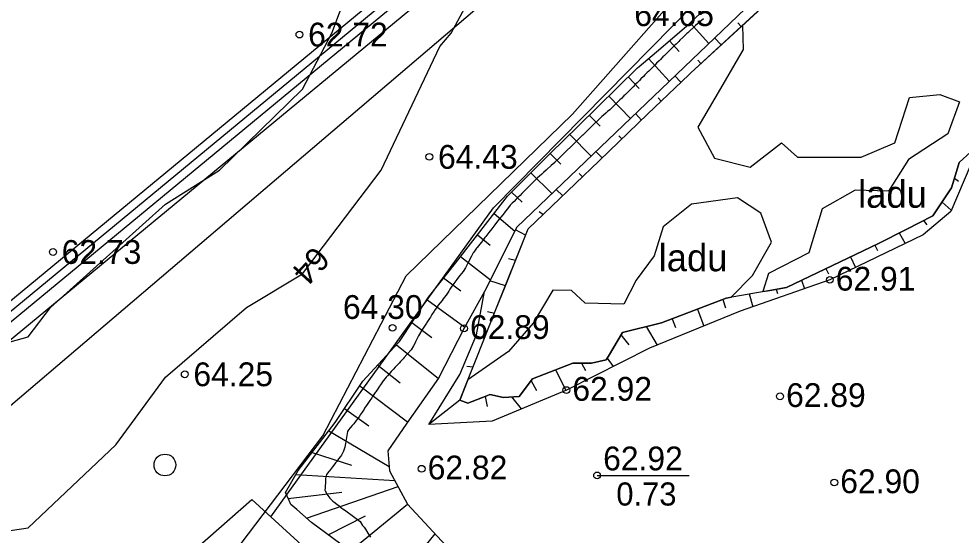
# Model space of a CAD drawing. Extents: x 530818 to 531740, y 6542340 to 6544024.
# Drawn here: x 531141 to 531210.4, y 6543515.7 to 6543553.7 of the extents above; entities that cross this region are included whole.
import ezdxf

# ---------------------------------------------------------------- set-up
doc = ezdxf.new("R2010")
doc.units = 0
for name, color, linetype in [('HALJASTUS', 7, 'Continuous'), ('Jääklasund', 7, 'Continuous'), ('Kaevandamise ala', 7, 'Continuous'), ('Kataster', 7, 'Continuous'), ('KORGUSED', 7, 'Continuous'), ('KR_kaitseala', 7, 'Continuous'), ('Kõrguspunkt', 7, 'Continuous'), ('Ladu', 7, 'Continuous'), ('Maapinna horisontaal', 7, 'Continuous'), ('ME piir', 7, 'Continuous'), ('MET piir', 7, 'Continuous'), ('RELJEEF', 7, 'Continuous'), ('Tervik', 7, 'Continuous'), ('Varuplokid', 7, 'Continuous'), ('VEEKOGU', 7, 'Continuous')]:
    doc.layers.add(name, color=color, linetype=linetype)

msp = doc.modelspace()

# ---------------------------------------------------------------- linework, layer by layer
at = {"layer": 'HALJASTUS'}
msp.add_lwpolyline([(531067.748, 6543524.473), (531072.051, 6543522.156), (531086.781, 6543515.867), (531106.311, 6543507.591), (531119.551, 6543500.475), (531132.295, 6543495.51), (531147.19, 6543500.475), (531154.638, 6543511.398), (531163.41, 6543522.983), (531169.533, 6543534.734), (531181.781, 6543546.65), (531191.711, 6543557.905), (531198.827, 6543564.69), (531211.737, 6543577.931), (531222.163, 6543587.53), (531230.273, 6543595.309), (531240.865, 6543605.404), (531252.12, 6543614.672), (531259.567, 6543619.803), (531265.347, 6543622.767)], dxfattribs=at)
msp.add_circle((531151.793, 6543520.827), 0.8, dxfattribs=at)
at = {"layer": 'Jääklasund'}
msp.add_line((531183.592, 6543520.064), (531190.374, 6543520.064), dxfattribs=at)
at = {"layer": 'Kaevandamise ala'}
for points in [[(531190.474, 6543549.68), (531194.825, 6543553.676), (531194.827, 6543553.677), (531201.12, 6543559.457), (531201.155, 6543559.489), (531202.974, 6543561.159), (531204.864, 6543563.149), (531205.549, 6543563.869), (531212.763, 6543571.463)], [(531191.41, 6543553.658), (531191.146, 6543553.437), (531191.123, 6543553.415), (531190.836, 6543553.175), (531190.807, 6543553.15), (531190.549, 6543552.899), (531190.506, 6543552.863), (531190.262, 6543552.625), (531190.203, 6543552.575), (531189.975, 6543552.354), (531189.908, 6543552.288), (531189.688, 6543552.075), (531189.612, 6543552.001), (531189.401, 6543551.796), (531189.317, 6543551.714), (531189.114, 6543551.517), (531189.021, 6543551.427), (531188.827, 6543551.238), (531188.726, 6543551.139), (531188.54, 6543550.955), (531188.437, 6543550.852), (531188.253, 6543550.669), (531188.148, 6543550.565), (531187.966, 6543550.383), (531187.86, 6543550.278), (531187.679, 6543550.097), (531187.572, 6543549.99), (531187.392, 6543549.811), (531187.284, 6543549.703), (531187.105, 6543549.525), (531186.996, 6543549.416), (531186.818, 6543549.239), (531186.709, 6543549.129), (531186.531, 6543548.95), (531186.424, 6543548.842), (531186.244, 6543548.661), (531186.139, 6543548.554), (531185.957, 6543548.371), (531185.854, 6543548.267), (531185.67, 6543548.082), (531185.559, 6543547.98), (531185.383, 6543547.802), (531185.264, 6543547.693), (531185.096, 6543547.524), (531184.966, 6543547.406), (531184.809, 6543547.247), (531184.665, 6543547.118), (531184.522, 6543546.973), (531184.361, 6543546.831), (531184.235, 6543546.72), (531184.035, 6543546.544), (531183.948, 6543546.467), (531183.724, 6543546.257), (531183.661, 6543546.201), (531183.424, 6543545.969), (531183.374, 6543545.925), (531183.126, 6543545.682), (531183.087, 6543545.647), (531182.83, 6543545.395), (531182.8, 6543545.367), (531182.536, 6543545.108), (531182.513, 6543545.085), (531182.243, 6543544.821), (531182.226, 6543544.804), (531181.95, 6543544.533), (531181.939, 6543544.522), (531181.658, 6543544.246), (531181.652, 6543544.241), (531181.365, 6543543.959), (531181.365, 6543543.959), (531181.078, 6543543.678), (531181.072, 6543543.672), (531180.791, 6543543.396), (531180.779, 6543543.385), (531180.504, 6543543.129), (531180.47, 6543543.097), (531180.217, 6543542.868), (531180.153, 6543542.81), (531179.93, 6543542.608), (531179.836, 6543542.523), (531179.643, 6543542.348), (531179.521, 6543542.236), (531179.356, 6543542.086), (531179.213, 6543541.948), (531179.069, 6543541.815), (531178.916, 6543541.661), (531178.782, 6543541.529), (531178.627, 6543541.374), (531178.495, 6543541.242), (531178.34, 6543541.087), (531178.208, 6543540.955), (531178.053, 6543540.8), (531177.921, 6543540.668), (531177.765, 6543540.512), (531177.634, 6543540.381), (531177.478, 6543540.225), (531177.347, 6543540.094), (531177.205, 6543539.938), (531177.06, 6543539.768), (531176.968, 6543539.651), (531176.773, 6543539.4), (531176.744, 6543539.364), (531176.52, 6543539.076), (531176.486, 6543539.032), (531176.296, 6543538.789), (531176.199, 6543538.664), (531176.072, 6543538.502), (531175.912, 6543538.296), (531175.848, 6543538.215), (531175.625, 6543537.928), (531175.624, 6543537.927), (531175.4, 6543537.64), (531175.338, 6543537.56), (531175.176, 6543537.353), (531175.051, 6543537.192), (531174.952, 6543537.066), (531174.764, 6543536.824), (531174.728, 6543536.779), (531174.51, 6543536.491), (531174.477, 6543536.431), (531174.345, 6543536.204), (531174.198, 6543535.917), (531174.19, 6543535.901), (531174.051, 6543535.63), (531173.904, 6543535.343), (531173.903, 6543535.34), (531173.729, 6543535.055), (531173.616, 6543534.912), (531173.502, 6543534.768), (531173.329, 6543534.55), (531173.275, 6543534.481), (531173.047, 6543534.194), (531173.042, 6543534.186), (531172.846, 6543533.906), (531172.755, 6543533.757), (531172.671, 6543533.619), (531172.495, 6543533.332), (531172.468, 6543533.291), (531172.274, 6543533.045), (531172.181, 6543532.935), (531172.034, 6543532.758), (531171.894, 6543532.581), (531171.816, 6543532.47), (531171.628, 6543532.183), (531171.607, 6543532.151), (531171.441, 6543531.896), (531171.32, 6543531.71), (531171.254, 6543531.609), (531171.066, 6543531.322), (531171.033, 6543531.27), (531170.879, 6543531.034), (531170.746, 6543530.83), (531170.692, 6543530.747), (531170.526, 6543530.46), (531170.459, 6543530.325), (531170.384, 6543530.173), (531170.24, 6543529.885), (531170.172, 6543529.755), (531170.083, 6543529.598), (531169.902, 6543529.311), (531169.885, 6543529.288), (531169.662, 6543529.024), (531169.598, 6543528.954), (531169.399, 6543528.737), (531169.311, 6543528.641), (531169.135, 6543528.449), (531169.024, 6543528.328), (531168.872, 6543528.162), (531168.737, 6543528.015), (531168.609, 6543527.875), (531168.45, 6543527.701), (531168.346, 6543527.588), (531168.163, 6543527.388), (531168.082, 6543527.301), (531167.876, 6543527.045), (531167.85, 6543527.013), (531167.655, 6543526.726), (531167.589, 6543526.628), (531167.461, 6543526.439), (531167.302, 6543526.203), (531167.267, 6543526.152), (531167.072, 6543525.864), (531167.015, 6543525.78), (531166.878, 6543525.577), (531166.728, 6543525.356), (531166.683, 6543525.29), (531166.488, 6543525.003), (531166.441, 6543524.933), (531166.293, 6543524.716), (531166.154, 6543524.51), (531166.099, 6543524.428), (531165.904, 6543524.141), (531165.867, 6543524.091), (531165.691, 6543523.854), (531165.58, 6543523.736), (531165.42, 6543523.567), (531165.293, 6543523.409), (531165.22, 6543523.28), (531165.169, 6543522.992), (531165.119, 6543522.705), (531165.068, 6543522.418), (531165.018, 6543522.131), (531165.006, 6543522.063), (531164.94, 6543521.843), (531164.792, 6543521.556), (531164.719, 6543521.461), (531164.571, 6543521.269), (531164.432, 6543521.087), (531164.351, 6543520.982), (531164.145, 6543520.714), (531164.13, 6543520.695), (531163.909, 6543520.407), (531163.858, 6543520.34), (531163.689, 6543520.12), (531163.617, 6543519.833), (531163.598, 6543519.546), (531163.579, 6543519.259), (531163.571, 6543519.136), (531163.56, 6543518.971), (531163.571, 6543518.941), (531163.699, 6543518.684), (531163.858, 6543518.49), (531163.934, 6543518.397), (531164.145, 6543518.164), (531164.21, 6543518.11), (531164.432, 6543517.946), (531164.6, 6543517.822), (531164.719, 6543517.735), (531164.99, 6543517.535), (531165.006, 6543517.524), (531165.293, 6543517.313), (531165.381, 6543517.248), (531165.58, 6543517.102), (531165.771, 6543516.961), (531165.867, 6543516.89), (531166.154, 6543516.678), (531166.157, 6543516.674), (531166.336, 6543516.386), (531166.441, 6543516.249), (531166.54, 6543516.099), (531166.728, 6543515.815), (531166.73, 6543515.812), (531166.92, 6543515.525)], [(531211.078, 6543543.876), (531210.225, 6543543.08), (531209.956, 6543542.181), (531209.91, 6543542.028), (531209.858, 6543541.851), (531209.667, 6543541.214), (531208.29, 6543539.157), (531206.328, 6543538.162), (531204.299, 6543537.134), (531197.518, 6543533.891), (531196.291, 6543533.675), (531194.629, 6543533.381), (531193.087, 6543533.109), (531188.337, 6543531.293), (531185.446, 6543530.581), (531184.422, 6543528.844), (531184.255, 6543528.562), (531183.166, 6543528.315), (531181.8, 6543528.329), (531178.837, 6543527.167), (531177.849, 6543525.874), (531176.702, 6543525.801), (531175.7, 6543526.004), (531175.467, 6543525.914), (531174.072, 6543525.374), (531173.487, 6543525.608), (531174.095, 6543527.132), (531174.733, 6543528.729), (531176.093, 6543532.134), (531178.517, 6543538.202), (531183.735, 6543543.211), (531187.328, 6543546.66), (531190.326, 6543549.539), (531190.474, 6543549.68)]]:
    msp.add_lwpolyline(points, dxfattribs=at)
at = {"layer": 'Kataster'}
msp.add_lwpolyline([(531060.93, 6543520.01), (531063.73, 6543525.33), (531132.3, 6543495.56), (531158.18, 6543518.3), (531311.6, 6543378.22), (531216.34, 6543342.89)], close=True, dxfattribs=at)
at = {"layer": 'KR_kaitseala'}
msp.add_lwpolyline([(531043.378, 6543510.745), (531055.754, 6543525.91), (531063.728, 6543525.33), (531132.297, 6543495.56), (531158.176, 6543518.3), (531159.584, 6543517.01), (531175.96, 6543539.74), (531243.56, 6543608.37), (531256.37, 6543618.09), (531264.414, 6543619.55), (531233.458, 6543750.273)], dxfattribs=at)
at = {"layer": 'Kõrguspunkt'}
for centre in [(531161.69, 6543552.5), (531171.25, 6543543.5), (531143.56, 6543536.5), (531200.71, 6543534.45), (531168.54, 6543530.92), (531173.8, 6543530.88), (531153.25, 6543527.5), (531181.33, 6543526.34), (531197.05, 6543525.88), (531170.68, 6543520.55), (531183.59, 6543520.06), (531201.04, 6543519.54)]:
    msp.add_circle(centre, 0.25, dxfattribs=at)
at = {"layer": 'Ladu'}
for p, q in [((531194.782, 6543553.636), (531194.279, 6543553.175)), ((531194.782, 6543553.636), (531194.782, 6543553.636)), ((531194.782, 6543553.636), (531194.782, 6543553.636)), ((531193.449, 6543533.173), (531195.019, 6543534.769))]:
    msp.add_line(p, q, dxfattribs=at)
for points in [[(531194.279, 6543553.175), (531194.34, 6543551.393), (531192.668, 6543548.536)], [(531192.668, 6543548.536), (531190.996, 6543545.68), (531192.215, 6543543.415), (531194.862, 6543542.753), (531197.161, 6543544.53), (531198.345, 6543543.485), (531203.013, 6543543.485), (531205.486, 6543544.53), (531206.566, 6543547.875), (531208.807, 6543548.092), (531210.258, 6543547.561), (531209.391, 6543545.193), (531206.488, 6543543.318), (531205.017, 6543540.979), (531202.578, 6543541.059), (531200.139, 6543539.668), (531199.171, 6543536.442), (531196.208, 6543534.91), (531195.772, 6543533.583)], [(531195.772, 6543533.583), (531196.291, 6543533.675), (531197.518, 6543533.891), (531204.299, 6543537.134), (531206.328, 6543538.162), (531208.29, 6543539.157), (531209.667, 6543541.214), (531209.858, 6543541.851), (531209.91, 6543542.028), (531209.956, 6543542.181), (531210.225, 6543543.08), (531211.078, 6543543.876)], [(531195.019, 6543534.769), (531196.43, 6543537.229), (531195.624, 6543539.346), (531193.91, 6543540.495), (531190.544, 6543540.011), (531188.448, 6543538.358), (531187.782, 6543536.22), (531186.452, 6543534.426), (531185.565, 6543532.672), (531182.703, 6543532.732), (531181.695, 6543533.66), (531180.324, 6543533.7), (531178.893, 6543531.26), (531177.079, 6543529.184), (531174.076, 6543527.085)], [(531174.076, 6543527.085), (531173.487, 6543525.608), (531174.072, 6543525.374), (531175.467, 6543525.914), (531175.7, 6543526.004), (531176.702, 6543525.801), (531177.849, 6543525.874), (531178.837, 6543527.167), (531181.8, 6543528.329), (531183.166, 6543528.315), (531184.255, 6543528.562), (531184.422, 6543528.844), (531185.446, 6543530.581), (531188.337, 6543531.293), (531193.087, 6543533.109), (531193.449, 6543533.173)]]:
    msp.add_lwpolyline(points, dxfattribs=at)
at = {"layer": 'Maapinna horisontaal'}
for points in [[(531091.25, 6543542.016), (531101.346, 6543540.527), (531111.441, 6543537.217), (531116.572, 6543532.417), (531121.537, 6543531.093), (531131.633, 6543527.452), (531141.729, 6543530.265), (531143.384, 6543532.417), (531151.824, 6543540.03), (531155.796, 6543542.513), (531161.92, 6543548.471), (531164.072, 6543552.608), (531167.878, 6543562.704), (531172.016, 6543568.497), (531175.657, 6543572.8), (531182.112, 6543579.751), (531186.911, 6543582.896), (531192.207, 6543586.371), (531202.303, 6543592.66)], [(531131.633, 6543514.708), (531141.729, 6543516.198), (531148.183, 6543522.321), (531151.824, 6543527.286), (531157.782, 6543532.417), (531161.92, 6543534.9), (531167.713, 6543542.513), (531172.016, 6543551.615), (531172.843, 6543552.608), (531178.305, 6543562.704), (531182.112, 6543566.842), (531189.394, 6543572.8), (531192.207, 6543575.283), (531202.303, 6543578.924), (531208.592, 6543582.896), (531212.399, 6543586.206), (531218.746, 6543583.11)]]:
    msp.add_lwpolyline(points, dxfattribs=at)
at = {"layer": 'ME piir'}
for points in [[(531208.26, 6543588.19), (531506.83, 6543352.68), (531423.25, 6543238.65), (531304.09, 6543315.77), (531166.89, 6543307.33), (531036.14, 6543467.71), (531081.15, 6543521.99), (531119.72, 6543515.04)], [(531208.269, 6543587.419), (531506.004, 6543352.568), (531423.101, 6543239.461), (531304.25, 6543316.381), (531167.16, 6543307.948), (531036.917, 6543467.707), (531081.388, 6543521.337), (531119.888, 6543514.4)]]:
    msp.add_lwpolyline(points, close=True, dxfattribs=at)
at = {"layer": 'MET piir'}
msp.add_lwpolyline([(531208.251, 6543588.961), (531507.656, 6543352.792), (531423.399, 6543237.839), (531303.93, 6543315.159), (531166.62, 6543306.712), (531035.363, 6543467.713), (531080.912, 6543522.643), (531119.552, 6543515.68)], close=True, dxfattribs=at)
at = {"layer": 'RELJEEF'}
for p, q in [((531190.433, 6543553.356), (531191.814, 6543551.854)), ((531194.189, 6543553.092), (531193.935, 6543553.368)), ((531192.708, 6543551.732), (531192.229, 6543552.251)), ((531188.905, 6543552.046), (531189.624, 6543551.246)), ((531187.374, 6543550.739), (531188.897, 6543549.06)), ((531191.227, 6543550.372), (531191, 6543550.615)), ((531189.761, 6543548.996), (531189.319, 6543549.464)), ((531185.895, 6543549.376), (531186.682, 6543548.534)), ((531184.458, 6543547.966), (531186.044, 6543546.326)), ((531188.31, 6543547.603), (531188.087, 6543547.837)), ((531186.86, 6543546.211), (531186.411, 6543546.679)), ((531183.021, 6543546.556), (531183.809, 6543545.748)), ((531181.582, 6543545.149), (531183.146, 6543543.551)), ((531185.409, 6543544.819), (531185.184, 6543545.053)), ((531183.959, 6543543.426), (531183.507, 6543543.897)), ((531180.14, 6543543.744), (531180.922, 6543542.956)), ((531178.717, 6543542.32), (531180.267, 6543540.793)), ((531182.508, 6543542.034), (531182.279, 6543542.267)), ((531209.881, 6543541.928), (531210.176, 6543541.714)), ((531181.058, 6543540.641), (531180.584, 6543541.096)), ((531177.294, 6543540.897), (531178.081, 6543540.175)), ((531208.97, 6543540.173), (531209.648, 6543539.579)), ((531176.017, 6543539.343), (531177.544, 6543538.037)), ((531179.607, 6543539.249), (531179.337, 6543539.446)), ((531207.598, 6543538.806), (531207.845, 6543538.494)), ((531174.779, 6543537.756), (531175.716, 6543537.011)), ((531178.332, 6543537.738), (531177.594, 6543538.137)), ((531205.816, 6543537.903), (531206.266, 6543537.115)), ((531204.031, 6543537.006), (531204.228, 6543536.619)), ((531173.541, 6543536.169), (531175.744, 6543534.46)), ((531177.586, 6543535.871), (531177.08, 6543535.991)), ((531202.228, 6543536.144), (531202.6, 6543535.355)), ((531200.426, 6543535.282), (531200.604, 6543534.882)), ((531172.296, 6543534.588), (531173.557, 6543533.652)), ((531176.84, 6543534.004), (531175.705, 6543534.384)), ((531198.623, 6543534.42), (531198.852, 6543533.798)), ((531196.757, 6543533.757), (531196.851, 6543533.444)), ((531171.062, 6543532.998), (531173.85, 6543530.98)), ((531192.835, 6543533.013), (531193.027, 6543532.394)), ((531194.789, 6543533.41), (531195.05, 6543532.469)), ((531175.527, 6543532.129), (531176.035, 6543531.99)), ((531190.969, 6543532.299), (531191.437, 6543531.049)), ((531189.103, 6543531.586), (531189.366, 6543530.948)), ((531169.962, 6543531.312), (531171.43, 6543530.214)), ((531187.193, 6543531.011), (531188.019, 6543529.654)), ((531174.687, 6543530.336), (531175.302, 6543530.152)), ((531185.345, 6543530.409), (531185.923, 6543529.677)), ((531168.818, 6543529.66), (531171.922, 6543527.199)), ((531184.33, 6543528.688), (531184.779, 6543528.079)), ((531167.458, 6543528.176), (531169.103, 6543526.862)), ((531174.003, 6543528.108), (531174.457, 6543528.038)), ((531182.432, 6543528.322), (531182.747, 6543527.769)), ((531180.528, 6543527.83), (531181.277, 6543526.321)), ((531166.143, 6543526.657), (531169.644, 6543523.995)), ((531178.727, 6543527.022), (531179.125, 6543526.304)), ((531175.347, 6543525.868), (531175.493, 6543525.14)), ((531177.298, 6543525.839), (531178.004, 6543524.949)), ((531173.487, 6543525.608), (531171.206, 6543523.799)), ((531165.014, 6543524.99), (531166.791, 6543523.701)), ((531163.848, 6543523.351), (531168.297, 6543520.716)), ((531162.621, 6543521.754), (531165.512, 6543520.82)), ((531161.43, 6543520.135), (531168.701, 6543519.694)), ((531162.204, 6543516.912), (531168.947, 6543519.238)), ((531160.863, 6543518.369), (531164.817, 6543518.821)), ((531165.419, 6543514.493), (531169.641, 6543517.952)), ((531163.798, 6543515.685), (531166.546, 6543517.078)), ((531168.58, 6543512.001), (531171.674, 6543515.754))]:
    msp.add_line(p, q, dxfattribs=at)
for points in [[(531216.606, 6543577.035), (531214.637, 6543575.509), (531212.262, 6543573.393), (531197.844, 6543557.631), (531177.687, 6543538.321), (531175.301, 6543533.581)], [(531176.84, 6543534.004), (531178.517, 6543538.202), (531178.517, 6543538.202), (531183.735, 6543543.211), (531187.328, 6543546.66), (531190.326, 6543549.539), (531190.474, 6543549.68), (531190.474, 6543549.68), (531201.12, 6543559.457), (531201.155, 6543559.489), (531202.974, 6543561.159), (531202.974, 6543561.159), (531204.864, 6543563.149), (531205.549, 6543563.869), (531212.763, 6543571.463)], [(531166.783, 6543513.489), (531162.565, 6543516.592), (531162.565, 6543516.592), (531161.493, 6543517.54), (531161.066, 6543517.917), (531161.066, 6543517.917), (531160.929, 6543518.222), (531160.665, 6543518.807), (531160.665, 6543518.807), (531161.589, 6543520.411), (531161.589, 6543520.411), (531164.308, 6543523.95), (531164.308, 6543523.95), (531166.365, 6543526.984), (531166.365, 6543526.984), (531168.662, 6543529.49), (531169.049, 6543529.913), (531169.049, 6543529.913), (531169.384, 6543530.426), (531171.176, 6543533.173), (531171.176, 6543533.173), (531171.934, 6543534.131), (531173.163, 6543535.684), (531173.163, 6543535.684), (531176.998, 6543540.6), (531176.998, 6543540.6), (531179.701, 6543543.305), (531180.135, 6543543.739), (531180.135, 6543543.739), (531182.175, 6543545.726), (531182.175, 6543545.726), (531186.573, 6543550.041), (531186.689, 6543550.155), (531186.689, 6543550.155), (531188.278, 6543551.51), (531190.367, 6543553.293), (531190.367, 6543553.293), (531193.731, 6543556.484)], [(531211.078, 6543543.876), (531210.225, 6543543.08), (531210.225, 6543543.08), (531209.956, 6543542.181), (531209.91, 6543542.028), (531209.858, 6543541.851), (531209.667, 6543541.214), (531209.667, 6543541.214), (531208.29, 6543539.157), (531208.29, 6543539.157), (531206.328, 6543538.162), (531204.299, 6543537.134), (531204.299, 6543537.134), (531197.518, 6543533.891), (531197.518, 6543533.891), (531196.291, 6543533.675), (531194.629, 6543533.381), (531193.087, 6543533.109), (531193.087, 6543533.109), (531188.337, 6543531.293), (531188.337, 6543531.293), (531185.446, 6543530.581), (531185.446, 6543530.581), (531184.422, 6543528.844), (531184.255, 6543528.562), (531184.255, 6543528.562), (531183.166, 6543528.315), (531183.166, 6543528.315), (531181.8, 6543528.329), (531181.8, 6543528.329), (531178.837, 6543527.167), (531178.837, 6543527.167), (531177.849, 6543525.874), (531177.849, 6543525.874), (531176.702, 6543525.801), (531176.702, 6543525.801), (531175.7, 6543526.004), (531175.7, 6543526.004), (531175.467, 6543525.914), (531174.072, 6543525.374), (531174.072, 6543525.374), (531173.487, 6543525.608)], [(531211.482, 6543543.508), (531211.088, 6543542.943), (531209.607, 6543539.482), (531207.59, 6543537.751), (531200.707, 6543534.446), (531194.119, 6543532.143), (531187.434, 6543529.415), (531181.329, 6543526.343), (531175.87, 6543524.054), (531171.206, 6543523.799), (531173.485, 6543527.478), (531174.716, 6543530.404), (531175.301, 6543533.581)], [(531175.301, 6543533.581), (531173.797, 6543530.885), (531171.927, 6543527.205), (531169.585, 6543523.913), (531169.585, 6543523.913), (531168.196, 6543521.861), (531168.326, 6543520.388), (531169.647, 6543517.94), (531172.772, 6543514.569), (531176.56, 6543510.211), (531180.92, 6543506.383), (531185.184, 6543502.663), (531187.753, 6543500.059), (531193.738, 6543495.315), (531201.768, 6543488.096), (531211.738, 6543478.067), (531219.679, 6543470.25), (531226.924, 6543462.046), (531234.054, 6543454.276), (531240.726, 6543447.075), (531248.869, 6543438.895), (531255.202, 6543432.42), (531258.195, 6543428.327), (531258.399, 6543428.377)], [(531173.487, 6543525.608), (531174.095, 6543527.132), (531174.733, 6543528.729), (531176.093, 6543532.134), (531176.84, 6543534.004)]]:
    msp.add_lwpolyline(points, dxfattribs=at)
at = {"layer": 'Tervik'}
msp.add_lwpolyline([(531121.491, 6543509.091), (531208.096, 6543582.896), (531351.588, 6543472.174), (531501.203, 6543352.183), (531421.596, 6543245.764), (531305.081, 6543320.075), (531168.375, 6543311.304), (531105.318, 6543387.766), (531040.937, 6543467.705), (531081.816, 6543517.522), (531121.491, 6543509.091)], dxfattribs=at)
at = {"layer": 'Varuplokid'}
msp.add_lwpolyline([(531208.283, 6543586.134), (531504.627, 6543352.38), (531422.852, 6543240.813), (531304.517, 6543317.399), (531167.611, 6543308.977), (531038.211, 6543467.701), (531081.785, 6543520.25), (531120.167, 6543513.334)], close=True, dxfattribs=at)
at = {"layer": 'VEEKOGU'}
for points in [[(531211.088, 6543542.943), (531209.607, 6543539.482), (531207.59, 6543537.751), (531200.707, 6543534.446), (531194.119, 6543532.143), (531187.434, 6543529.415), (531181.329, 6543526.343), (531175.87, 6543524.054), (531171.206, 6543523.799), (531173.485, 6543527.478), (531174.716, 6543530.404), (531175.301, 6543533.581)], [(531175.301, 6543533.581), (531173.797, 6543530.885), (531171.927, 6543527.205), (531169.585, 6543523.913), (531168.196, 6543521.861), (531168.326, 6543520.388), (531169.647, 6543517.94), (531172.772, 6543514.569)]]:
    msp.add_lwpolyline(points, dxfattribs=at)

# ---------------------------------------------------------------- texts
at = {"layer": 'Jääklasund'}
msp.add_text('0.73', height=1.7, dxfattribs=at).set_placement((531185.003, 6543517.843))
at = {"layer": 'KORGUSED'}
for s, p in [('64.65', (531186.328, 6543553.125)), ('62.72', (531162.328, 6543551.625)), ('64.43', (531171.888, 6543542.625)), ('62.73', (531144.198, 6543535.625)), ('62.91', (531201.151, 6543533.658)), ('64.30', (531164.893, 6543531.576)), ('62.89', (531174.241, 6543530.097)), ('64.25', (531153.888, 6543526.625)), ('62.92', (531181.773, 6543525.555)), ('62.89', (531197.496, 6543525.094)), ('62.92', (531184.036, 6543520.432)), ('62.82', (531171.126, 6543519.766)), ('62.90', (531201.48, 6543518.753))]:
    msp.add_text(s, height=1.75, dxfattribs=at).set_placement(p)
at = {"layer": 'Maapinna horisontaal'}
msp.add_text('64', height=1.75, rotation=227.52959, dxfattribs=at).set_placement((531162.776, 6543537.033))
at = {"layer": 'RELJEEF'}
for p in [(531202.793, 6543539.756), (531188.12, 6543535.084)]:
    msp.add_text('ladu', height=2, dxfattribs=at).set_placement(p)

doc.saveas('drawing.dxf')
